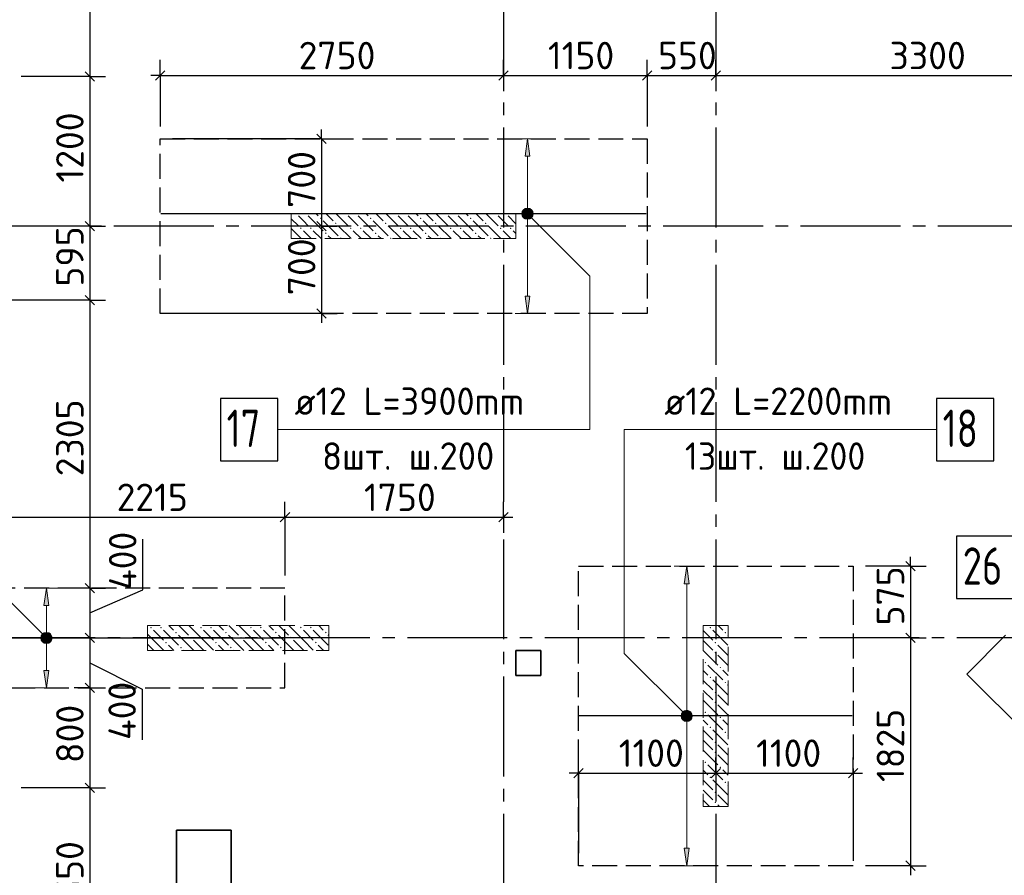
# Model space of a CAD drawing. Header units: millimetres. Extents: x 40580 to 1930067, y -240640 to 81020.
# Tile 261 of 656: x 769898 to 777785, y -213061 to -206204. Entities that reach past the tile are written whole.
import ezdxf

# ---------------------------------------------------------------- set-up
doc = ezdxf.new("R2010")
doc.units = ezdxf.units.MM
for name, pattern in [('______2', [270, 200, -70]), ('______5', [1100, 800, -100, 100, -100]), ('CENTER', [2, 1.25, -0.25, 0.25, -0.25])]:
    doc.linetypes.add(name, pattern=pattern)
for name, color, linetype, lineweight in [('Standard', 7, 'Continuous', 25), ('ДОП Верх по У', 7, 'Continuous', 25), ('ЖБ Перекрытие верхний уровень', 7, 'Continuous', 35), ('ОСИ', 7, 'CENTER', 15), ('Позиционная метка номер позиции', 7, 'Continuous', 13), ('Примечания', 7, 'Continuous', 13)]:
    doc.layers.add(name, color=color, linetype=linetype, lineweight=lineweight)
doc.layers.add('ЖБ Пилон', color=7, linetype='______2', lineweight=13, true_color=0xa0a0a0)
doc.styles.add('ISOCPEUR', font='isocpeur.ttf')

msp = doc.modelspace()

# ---------------------------------------------------------------- hatches: boundary and pattern name
at = {"layer": 'ДОП Верх по У', "linetype": 'Continuous', "lineweight": 13, "transparency": 33554687}
for points in [[(773985.6, -207298.6), (773965.6, -207158.6), (773945.7, -207298.6)], [(773946.9, -207726.3), (773984.4, -207726.3), (773965.6, -207721.1)], [(773928.1, -207758.6), (774003.2, -207758.6), (773997.9, -207739.8)], [(773928.1, -207758.6), (773997.9, -207739.8), (773933.4, -207739.8)], [(773933.4, -207777.3), (774003.2, -207758.6), (773928.1, -207758.6)], [(773933.4, -207739.8), (773997.9, -207739.8), (773984.4, -207726.3)], [(773933.4, -207739.8), (773984.4, -207726.3), (773946.9, -207726.3)], [(773933.4, -207777.3), (773997.9, -207777.3), (774003.2, -207758.6)], [(773946.9, -207790.8), (773997.9, -207777.3), (773933.4, -207777.3)], [(773946.9, -207790.8), (773984.4, -207790.8), (773997.9, -207777.3)], [(773984.4, -207790.8), (773946.9, -207790.8), (773965.6, -207796.1)], [(775260.8, -210723.6), (775240.8, -210583.6), (775220.8, -210723.6)], [(770132.9, -210898.6), (770112.9, -210758.6), (770092.9, -210898.6)], [(770075.4, -211158.6), (770150.4, -211158.6), (770145.1, -211139.8)], [(770075.4, -211158.6), (770145.1, -211139.8), (770080.6, -211139.8)], [(770080.6, -211177.3), (770150.4, -211158.6), (770075.4, -211158.6)], [(770080.6, -211139.8), (770145.1, -211139.8), (770131.6, -211126.3)], [(770080.6, -211139.8), (770131.6, -211126.3), (770094.1, -211126.3)], [(770080.6, -211177.3), (770145.1, -211177.3), (770150.4, -211158.6)], [(770094.1, -211190.8), (770145.1, -211177.3), (770080.6, -211177.3)], [(770094.1, -211126.3), (770131.6, -211126.3), (770112.9, -211121.1)], [(770094.1, -211190.8), (770131.6, -211190.8), (770145.1, -211177.3)], [(770131.6, -211190.8), (770094.1, -211190.8), (770112.9, -211196.1)], [(775222.1, -211751.3), (775259.6, -211751.3), (775240.8, -211746.1)], [(775203.3, -211783.6), (775278.3, -211783.6), (775273.1, -211764.8)], [(775203.3, -211783.6), (775273.1, -211764.8), (775208.6, -211764.8)], [(775208.6, -211802.3), (775278.3, -211783.6), (775203.3, -211783.6)], [(775208.6, -211764.8), (775273.1, -211764.8), (775259.6, -211751.3)], [(775208.6, -211764.8), (775259.6, -211751.3), (775222.1, -211751.3)], [(775208.6, -211802.3), (775273.1, -211802.3), (775278.3, -211783.6)], [(775222.1, -211815.8), (775273.1, -211802.3), (775208.6, -211802.3)], [(775222.1, -211815.8), (775259.6, -211815.8), (775273.1, -211802.3)], [(775259.6, -211815.8), (775222.1, -211815.8), (775240.8, -211821.1)]]:
    msp.add_hatch(color=7, dxfattribs=at).paths.add_polyline_path(points)
for points in [[(773985.6, -208418.6), (773965.6, -208558.6), (773945.7, -208418.6)], [(770132.9, -211418.6), (770112.9, -211558.6), (770092.9, -211418.6)], [(775260.8, -212843.6), (775240.8, -212983.6), (775220.8, -212843.6)]]:
    msp.add_hatch(color=7, dxfattribs=at).paths.add_polyline_path(points, flags=16)
at = {"layer": 'ЖБ Пилон', "linetype": 'Continuous', "lineweight": -3, "transparency": 33554687}
for points in [[(772113.5, -207758.6), (772110.2, -207762), (772106.8, -207758.6)], [(772193.5, -207758.6), (772190.2, -207762), (772186.8, -207758.6)], [(772303.7, -207795.5), (772310.2, -207789), (772316.7, -207795.5), (772310.2, -207802)], [(772513.5, -207758.6), (772510.2, -207762), (772506.8, -207758.6)], [(772593.5, -207758.6), (772590.2, -207762), (772586.8, -207758.6)], [(772703.7, -207795.5), (772710.2, -207789), (772716.7, -207795.5), (772710.2, -207802)], [(772913.5, -207758.6), (772910.2, -207762), (772906.8, -207758.6)], [(772993.5, -207758.6), (772990.2, -207762), (772986.8, -207758.6)], [(773103.7, -207795.5), (773110.2, -207789), (773116.7, -207795.5), (773110.2, -207802)], [(773313.5, -207758.6), (773310.2, -207762), (773306.8, -207758.6)], [(773393.5, -207758.6), (773390.2, -207762), (773386.8, -207758.6)], [(773503.7, -207795.5), (773510.2, -207789), (773516.7, -207795.5), (773510.2, -207802)], [(773713.5, -207758.6), (773710.2, -207762), (773706.8, -207758.6)], [(773793.5, -207758.6), (773790.2, -207762), (773786.8, -207758.6)], [(772143.7, -207875.5), (772150.2, -207869), (772156.7, -207875.5), (772150.2, -207882)], [(772223.7, -207875.5), (772230.2, -207869), (772236.7, -207875.5), (772230.2, -207882)], [(772423.7, -207835.5), (772430.2, -207829), (772436.7, -207835.5), (772430.2, -207842)], [(772543.7, -207875.5), (772550.2, -207869), (772556.7, -207875.5), (772550.2, -207882)], [(772623.7, -207875.5), (772630.2, -207869), (772636.7, -207875.5), (772630.2, -207882)], [(772823.7, -207835.5), (772830.2, -207829), (772836.7, -207835.5), (772830.2, -207842)], [(772943.7, -207875.5), (772950.2, -207869), (772956.7, -207875.5), (772950.2, -207882)], [(773023.7, -207875.5), (773030.2, -207869), (773036.7, -207875.5), (773030.2, -207882)], [(773223.7, -207835.5), (773230.2, -207829), (773236.7, -207835.5), (773230.2, -207842)], [(773343.7, -207875.5), (773350.2, -207869), (773356.7, -207875.5), (773350.2, -207882)], [(773423.7, -207875.5), (773430.2, -207869), (773436.7, -207875.5), (773430.2, -207882)], [(773623.7, -207835.5), (773630.2, -207829), (773636.7, -207835.5), (773630.2, -207842)], [(773743.7, -207875.5), (773750.2, -207869), (773756.7, -207875.5), (773750.2, -207882)], [(773823.7, -207875.5), (773830.2, -207869), (773836.7, -207875.5), (773830.2, -207882)], [(772073.2, -207952), (772076.7, -207955.5), (772073.6, -207958.6), (772073.2, -207958.6)], [(772343.7, -207915.5), (772350.2, -207909), (772356.7, -207915.5), (772350.2, -207922)], [(772463.7, -207955.5), (772470.2, -207949), (772476.7, -207955.5), (772473.6, -207958.6), (772466.8, -207958.6)], [(772743.7, -207915.5), (772750.2, -207909), (772756.7, -207915.5), (772750.2, -207922)], [(772863.7, -207955.5), (772870.2, -207949), (772876.7, -207955.5), (772873.6, -207958.6), (772866.8, -207958.6)], [(773143.7, -207915.5), (773150.2, -207909), (773156.7, -207915.5), (773150.2, -207922)], [(773263.7, -207955.5), (773270.2, -207949), (773276.7, -207955.5), (773273.6, -207958.6), (773266.8, -207958.6)], [(773543.7, -207915.5), (773550.2, -207909), (773556.7, -207915.5), (773550.2, -207922)], [(773663.7, -207955.5), (773670.2, -207949), (773676.7, -207955.5), (773673.6, -207958.6), (773666.8, -207958.6)], [(770943.7, -211075.5), (770950.2, -211069), (770956.7, -211075.5), (770950.2, -211082)], [(771023.7, -211075.5), (771030.2, -211069), (771036.7, -211075.5), (771030.2, -211082)], [(771143.7, -211115.5), (771150.2, -211109), (771156.7, -211115.5), (771150.2, -211122)], [(771343.7, -211075.5), (771350.2, -211069), (771356.7, -211075.5), (771350.2, -211082)], [(771423.7, -211075.5), (771430.2, -211069), (771436.7, -211075.5), (771430.2, -211082)], [(771543.7, -211115.5), (771550.2, -211109), (771556.7, -211115.5), (771550.2, -211122)], [(771743.7, -211075.5), (771750.2, -211069), (771756.7, -211075.5), (771750.2, -211082)], [(771823.7, -211075.5), (771830.2, -211069), (771836.7, -211075.5), (771830.2, -211082)], [(771943.7, -211115.5), (771950.2, -211109), (771956.7, -211115.5), (771950.2, -211122)], [(772143.7, -211075.5), (772150.2, -211069), (772156.7, -211075.5), (772150.2, -211082)], [(772223.7, -211075.5), (772230.2, -211069), (772236.7, -211075.5), (772230.2, -211082)], [(772343.7, -211115.5), (772350.2, -211109), (772356.7, -211115.5), (772350.2, -211122)], [(775423.7, -211075.5), (775430.2, -211069), (775436.7, -211075.5), (775430.2, -211082)], [(775543.7, -211115.5), (775550.2, -211109), (775556.7, -211115.5), (775550.2, -211122)], [(771063.7, -211195.5), (771070.2, -211189), (771076.7, -211195.5), (771070.2, -211202)], [(771263.7, -211155.5), (771270.2, -211149), (771276.7, -211155.5), (771270.2, -211162)], [(771463.7, -211195.5), (771470.2, -211189), (771476.7, -211195.5), (771470.2, -211202)], [(771663.7, -211155.5), (771670.2, -211149), (771676.7, -211155.5), (771670.2, -211162)], [(771863.7, -211195.5), (771870.2, -211189), (771876.7, -211195.5), (771870.2, -211202)], [(772063.7, -211155.5), (772070.2, -211149), (772076.7, -211155.5), (772070.2, -211162)], [(772263.7, -211195.5), (772270.2, -211189), (772276.7, -211195.5), (772270.2, -211202)], [(775463.7, -211195.5), (775470.2, -211189), (775476.7, -211195.5), (775470.2, -211202)], [(771183.7, -211235.5), (771190.2, -211229), (771196.7, -211235.5), (771190.2, -211242)], [(771583.7, -211235.5), (771590.2, -211229), (771596.7, -211235.5), (771590.2, -211242)], [(771983.7, -211235.5), (771990.2, -211229), (771996.7, -211235.5), (771990.2, -211242)], [(775463.7, -211275.5), (775470.2, -211269), (775476.7, -211275.5), (775470.2, -211282)], [(775383.7, -211355.5), (775390.2, -211349), (775396.7, -211355.5), (775390.2, -211362)], [(775503.7, -211395.5), (775510.2, -211389), (775516.7, -211395.5), (775510.2, -211402)], [(775423.7, -211475.5), (775430.2, -211469), (775436.7, -211475.5), (775430.2, -211482)], [(775543.7, -211515.5), (775550.2, -211509), (775556.7, -211515.5), (775550.2, -211522)], [(775463.7, -211595.5), (775470.2, -211589), (775476.7, -211595.5), (775470.2, -211602)], [(775463.7, -211675.5), (775470.2, -211669), (775476.7, -211675.5), (775470.2, -211682)], [(775383.7, -211755.5), (775390.2, -211749), (775396.7, -211755.5), (775390.2, -211762)], [(775503.7, -211795.5), (775510.2, -211789), (775516.7, -211795.5), (775510.2, -211802)], [(775423.7, -211875.5), (775430.2, -211869), (775436.7, -211875.5), (775430.2, -211882)], [(775543.7, -211915.5), (775550.2, -211909), (775556.7, -211915.5), (775550.2, -211922)], [(775463.7, -211995.5), (775470.2, -211989), (775476.7, -211995.5), (775470.2, -212002)], [(775463.7, -212075.5), (775470.2, -212069), (775476.7, -212075.5), (775470.2, -212082)], [(775383.7, -212155.5), (775390.2, -212149), (775396.7, -212155.5), (775390.2, -212162)], [(775503.7, -212195.5), (775510.2, -212189), (775516.7, -212195.5), (775510.2, -212202)], [(775423.7, -212275.5), (775430.2, -212269), (775436.7, -212275.5), (775430.2, -212282)], [(775543.7, -212315.5), (775550.2, -212309), (775556.7, -212315.5), (775550.2, -212322)], [(775463.7, -212395.5), (775470.2, -212389), (775476.7, -212395.5), (775470.2, -212402)], [(775463.7, -212475.5), (775470.2, -212469), (775476.7, -212475.5), (775470.2, -212482)]]:
    msp.add_hatch(color=7, dxfattribs=at).paths.add_polyline_path(points, flags=16)
at = {"layer": 'Позиционная метка номер позиции', "linetype": 'Continuous', "lineweight": 13, "transparency": 33554687}
for points in [[(773922.4, -207747.1), (773954.2, -207715.3), (773933.8, -207726.8)], [(773954.2, -207715.3), (773922.4, -207747.1), (773922.4, -207770)], [(773954.2, -207715.3), (773922.4, -207770), (773977.1, -207715.3)], [(773977.1, -207715.3), (773922.4, -207770), (773933.8, -207790.4)], [(773977.1, -207715.3), (773933.8, -207790.4), (773997.5, -207726.8)], [(773997.5, -207726.8), (773933.8, -207790.4), (773954.2, -207801.9)], [(773997.5, -207726.8), (773954.2, -207801.9), (774008.9, -207747.1)], [(774008.9, -207747.1), (773954.2, -207801.9), (773977.1, -207801.9)], [(774008.9, -207747.1), (773977.1, -207801.9), (774008.9, -207770)], [(774008.9, -207770), (773977.1, -207801.9), (773997.5, -207790.4)], [(770069.6, -211147.1), (770101.4, -211115.3), (770081, -211126.8)], [(770101.4, -211115.3), (770069.6, -211147.1), (770069.6, -211170)], [(770101.4, -211115.3), (770069.6, -211170), (770124.3, -211115.3)], [(770124.3, -211115.3), (770069.6, -211170), (770081, -211190.4)], [(770124.3, -211115.3), (770081, -211190.4), (770144.7, -211126.8)], [(770144.7, -211126.8), (770081, -211190.4), (770101.4, -211201.9)], [(770144.7, -211126.8), (770101.4, -211201.9), (770156.1, -211147.1)], [(770156.1, -211147.1), (770101.4, -211201.9), (770124.3, -211201.9)], [(770156.1, -211147.1), (770124.3, -211201.9), (770156.1, -211170)], [(770156.1, -211170), (770124.3, -211201.9), (770144.7, -211190.4)], [(775209, -211815.4), (775252.3, -211740.3), (775197.6, -211795)], [(775197.6, -211795), (775252.3, -211740.3), (775229.4, -211740.3)], [(775197.6, -211795), (775229.4, -211740.3), (775197.6, -211772.1)], [(775197.6, -211772.1), (775229.4, -211740.3), (775209, -211751.8)], [(775209, -211815.4), (775272.6, -211751.8), (775252.3, -211740.3)], [(775229.4, -211826.8), (775272.6, -211751.8), (775209, -211815.4)], [(775229.4, -211826.8), (775284.1, -211772.1), (775272.6, -211751.8)], [(775252.3, -211826.8), (775284.1, -211772.1), (775229.4, -211826.8)], [(775252.3, -211826.8), (775284.1, -211795), (775284.1, -211772.1)], [(775284.1, -211795), (775252.3, -211826.8), (775272.6, -211815.4)]]:
    msp.add_hatch(color=7, dxfattribs=at).paths.add_polyline_path(points)

# ---------------------------------------------------------------- linework, layer by layer
at = {"layer": 'Standard', "color": 7, "linetype": 'Continuous', "lineweight": -3, "transparency": 33554687}
for p, q in [((770460.2, -205065.6), (770460.2, -206658.6)), ((770460.2, -206658.6), (770460.2, -207858.6)), ((771023.2, -206650.9), (770948.2, -206650.9)), ((771023.2, -206650.9), (773773.2, -206650.9)), ((773773.2, -206650.9), (774923.2, -206650.9)), ((774923.2, -206650.9), (775473.2, -206650.9)), ((775473.2, -206650.9), (778773.2, -206650.9)), ((772316.8, -207158.6), (772316.8, -207083.6)), ((770460.2, -207858.6), (770460.2, -208451.6)), ((772316.8, -207858.6), (772316.8, -208558.6)), ((770460.2, -208451.6), (770460.2, -210758.6)), ((772316.8, -208558.6), (772316.8, -208633.6)), ((769810.2, -210191.7), (772023.2, -210191.7)), ((772023.2, -210191.7), (773773.2, -210191.7)), ((773773.2, -210191.7), (773848.2, -210191.7)), ((770883.4, -210774.2), (770883.4, -210367.6)), ((777032.7, -210583.6), (777032.7, -210508.6)), ((770460.2, -210758.6), (770460.2, -211158.6)), ((770460.2, -210958.6), (770883.4, -210774.2)), ((770460.2, -211158.6), (770460.2, -211558.6)), ((777032.7, -211158.6), (777032.7, -212983.6)), ((770460.2, -211358.6), (770878.7, -211569.6)), ((770460.2, -211558.6), (770460.2, -212358.6)), ((770878.7, -211569.6), (770878.7, -211976.2)), ((774373.2, -212242), (774298.2, -212242)), ((774373.2, -212242), (775473.2, -212242)), ((775473.2, -212242), (776573.2, -212242)), ((776573.2, -212242), (776648.2, -212242)), ((770460.2, -212358.6), (770460.2, -213908.6)), ((777032.7, -212983.6), (777032.7, -213058.6))]:
    msp.add_line(p, q, dxfattribs=at)
at = {"layer": 'Standard', "color": 251, "linetype": 'Continuous', "lineweight": -3, "true_color": 0x656565, "transparency": 33554687}
for p, q in [((771023.2, -206650.9), (771023.2, -206525.9)), ((773773.2, -206650.9), (773773.2, -206525.9)), ((774923.2, -206650.9), (774923.2, -206525.9)), ((775473.2, -206650.9), (775473.2, -206525.9)), ((770460.2, -206658.6), (770335.2, -206658.6)), ((770460.2, -206658.6), (770585.2, -206658.6)), ((771023.2, -206650.9), (771023.2, -206775.9)), ((771023.2, -206650.9), (771023.2, -207058.6)), ((773773.2, -206650.9), (773773.2, -206775.9)), ((773773.2, -206650.9), (773773.2, -206650.9)), ((774923.2, -206650.9), (774923.2, -206775.9)), ((774923.2, -206650.9), (774923.2, -207058.6)), ((775473.2, -206650.9), (775473.2, -206775.9)), ((775473.2, -206650.9), (775473.2, -206650.9)), ((772316.8, -207158.6), (771123.2, -207158.6)), ((772316.8, -207158.6), (772191.8, -207158.6)), ((772316.8, -207158.6), (772441.8, -207158.6)), ((770460.2, -207858.6), (770335.2, -207858.6)), ((770460.2, -207858.6), (770585.2, -207858.6)), ((772316.8, -207858.6), (772191.8, -207858.6)), ((772316.8, -207858.6), (772441.8, -207858.6)), ((772316.8, -207858.6), (772316.8, -207858.6)), ((770460.2, -208451.6), (770335.2, -208451.6)), ((770460.2, -208451.6), (770585.2, -208451.6)), ((772316.8, -208558.6), (771123.2, -208558.6)), ((772316.8, -208558.6), (772191.8, -208558.6)), ((772316.8, -208558.6), (772441.8, -208558.6)), ((772023.2, -210191.7), (772023.2, -210066.7)), ((773773.2, -210191.7), (773773.2, -210066.7)), ((772023.2, -210191.7), (772023.2, -210316.7)), ((772023.2, -210191.7), (772023.2, -210658.6)), ((773773.2, -210191.7), (773773.2, -210316.7)), ((773773.2, -210191.7), (773773.2, -210191.7)), ((777032.7, -210583.6), (776673.2, -210583.6)), ((777032.7, -210583.6), (776907.7, -210583.6)), ((777032.7, -210583.6), (777157.7, -210583.6)), ((770460.2, -210758.6), (770335.2, -210758.6)), ((770460.2, -210758.6), (770585.2, -210758.6)), ((770460.2, -210758.6), (770460.2, -210758.6)), ((770460.2, -211158.6), (770335.2, -211158.6)), ((770460.2, -211158.6), (770585.2, -211158.6)), ((777032.7, -211158.6), (776907.7, -211158.6)), ((777032.7, -211158.6), (777157.7, -211158.6)), ((777032.7, -211158.6), (777032.7, -211158.6)), ((770460.2, -211558.6), (770335.2, -211558.6)), ((770460.2, -211558.6), (770585.2, -211558.6)), ((770460.2, -211558.6), (770460.2, -211558.6)), ((774373.2, -212242), (774373.2, -212117)), ((775473.2, -212242), (775473.2, -212117)), ((776573.2, -212242), (776573.2, -212117)), ((774373.2, -212242), (774373.2, -212367)), ((774373.2, -212242), (774373.2, -212883.6)), ((775473.2, -212242), (775473.2, -212367)), ((775473.2, -212242), (775473.2, -212242)), ((776573.2, -212242), (776573.2, -212367)), ((776573.2, -212242), (776573.2, -212883.6)), ((770460.2, -212358.6), (770335.2, -212358.6)), ((770460.2, -212358.6), (770585.2, -212358.6)), ((777032.7, -212983.6), (776673.2, -212983.6)), ((777032.7, -212983.6), (776907.7, -212983.6)), ((777032.7, -212983.6), (777157.7, -212983.6))]:
    msp.add_line(p, q, dxfattribs=at)
at = {"layer": 'Standard', "color": 7, "linetype": 'Continuous', "lineweight": 25, "transparency": 33554687}
for p, q in [((770422.7, -206621.1), (770497.7, -206696.1)), ((770985.7, -206688.4), (771060.7, -206613.4)), ((773735.7, -206688.4), (773810.7, -206613.4)), ((774885.7, -206688.4), (774960.7, -206613.4)), ((775435.7, -206688.4), (775510.7, -206613.4)), ((772279.3, -207121.1), (772354.3, -207196.1)), ((770422.7, -207821.1), (770497.7, -207896.1)), ((772279.3, -207821.1), (772354.3, -207896.1)), ((770422.7, -208414.1), (770497.7, -208489.1)), ((772279.3, -208521.1), (772354.3, -208596.1)), ((771985.7, -210229.2), (772060.7, -210154.2)), ((773735.7, -210229.2), (773810.7, -210154.2)), ((776995.2, -210546.1), (777070.2, -210621.1)), ((770422.7, -210721.1), (770497.7, -210796.1)), ((770422.7, -211121.1), (770497.7, -211196.1)), ((776995.2, -211121.1), (777070.2, -211196.1)), ((770422.7, -211521.1), (770497.7, -211596.1)), ((774335.7, -212279.5), (774410.7, -212204.5)), ((775435.7, -212279.5), (775510.7, -212204.5)), ((776535.7, -212279.5), (776610.7, -212204.5)), ((770422.7, -212321.1), (770497.7, -212396.1)), ((776995.2, -212946.1), (777070.2, -213021.1))]:
    msp.add_line(p, q, dxfattribs=at)
at = {"layer": 'Standard', "color": 251, "linetype": 'Continuous', "lineweight": -3, "true_color": 0x656565, "transparency": 33554687}
for points in [[(770460.2, -206658.6), (770443.2, -206658.6), (770443.2, -206658.6), (770443.2, -206658.6), (770443.2, -206658.6), (770443.2, -206658.6), (770443.2, -206658.6), (770443.2, -206658.6), (770443.2, -206658.6), (770443.2, -206658.6), (770443.2, -206658.6), (770443.2, -206658.6), (770443.2, -206658.6), (770443.2, -206658.6), (770443.2, -206658.6), (770443.2, -206658.6), (770443.2, -206658.6), (770443.2, -206658.6), (770443.2, -206658.6), (770443.2, -206658.6), (770443.2, -206658.6), (769910.2, -206658.6)], [(770460.2, -207858.6), (770443.2, -207858.6), (770443.2, -207858.6), (770443.2, -207858.6), (770443.2, -207858.6), (770443.2, -207858.6), (770443.2, -207858.6), (770443.2, -207858.6), (770443.2, -207858.6), (770443.2, -207858.6), (770443.2, -207858.6), (770443.2, -207858.6), (770443.2, -207858.6), (770443.2, -207858.6), (770443.2, -207858.6), (770443.2, -207858.6), (770443.2, -207858.6), (770443.2, -207858.6), (770443.2, -207858.6), (770070.1, -207858.6)], [(770460.2, -208451.6), (770443.2, -208451.6), (770443.2, -208451.6), (770443.2, -208451.6), (770443.2, -208451.6), (770443.2, -208451.6), (770443.2, -208451.6), (770443.2, -208451.6), (770443.2, -208451.6), (770443.2, -208451.6), (770443.2, -208451.6), (770443.2, -208451.6), (770443.2, -208451.6), (770443.2, -208451.6), (770443.2, -208451.6), (770443.2, -208451.6), (770443.2, -208451.6), (769648.2, -208451.6)], [(770460.2, -211158.6), (770443.2, -211158.6), (770443.2, -211158.6), (770443.2, -211158.6), (770443.2, -211158.6), (770443.2, -211158.6), (770443.2, -211158.6), (770443.2, -211158.6), (770443.2, -211158.6), (770443.2, -211158.6), (770443.2, -211158.6), (770443.2, -211158.6), (770443.2, -211158.6), (770443.2, -211158.6), (770443.2, -211158.6), (770112.9, -211158.6)], [(770460.2, -212358.6), (770443.2, -212358.6), (770443.2, -212358.6), (770443.2, -212358.6), (770443.2, -212358.6), (770443.2, -212358.6), (770443.2, -212358.6), (770443.2, -212358.6), (770443.2, -212358.6), (770443.2, -212358.6), (770443.2, -212358.6), (770443.2, -212358.6), (770443.2, -212358.6), (769910.2, -212358.6)]]:
    msp.add_lwpolyline(points, dxfattribs=at)
at = {"layer": 'Standard', "color": 7, "linetype": 'Continuous', "lineweight": -3, "transparency": 33554687}
for points in [[(772316.8, -207158.6), (772316.8, -207785.5), (772316.8, -207785.5), (772316.8, -207858.6)], [(777032.7, -210583.6), (777032.7, -211119.8), (777032.7, -211119.8), (777032.7, -211158.6)]]:
    msp.add_lwpolyline(points, dxfattribs=at)
at = {"layer": 'ДОП Верх по У', "color": 251, "linetype": 'Continuous', "lineweight": 13, "true_color": 0x494949, "transparency": 33554687}
for p, q in [((773965.6, -207158.6), (773865.6, -207158.6)), ((773965.6, -207158.6), (773945.7, -207298.6)), ((773985.6, -207298.6), (773965.6, -207158.6)), ((773965.6, -207158.6), (774065.6, -207158.6)), ((773965.6, -207158.6), (773965.6, -207158.6)), ((773945.7, -207298.6), (773985.6, -207298.6)), ((773965.6, -207728.6), (773965.6, -207298.6)), ((773928.1, -207758.6), (773928.1, -207758.6)), ((773965.6, -208418.6), (773965.6, -207788.6)), ((774003.2, -207758.6), (774003.2, -207758.6)), ((773965.6, -208558.6), (773945.7, -208418.6)), ((773945.7, -208418.6), (773985.6, -208418.6)), ((773985.6, -208418.6), (773965.6, -208558.6)), ((773965.6, -208558.6), (773865.6, -208558.6)), ((773965.6, -208558.6), (774065.6, -208558.6)), ((773965.6, -208558.6), (773965.6, -208558.6)), ((775240.8, -210583.6), (775140.8, -210583.6)), ((775240.8, -210583.6), (775220.8, -210723.6)), ((775260.8, -210723.6), (775240.8, -210583.6)), ((775240.8, -210583.6), (775340.8, -210583.6)), ((775240.8, -210583.6), (775240.8, -210583.6)), ((770112.9, -210758.6), (770012.9, -210758.6)), ((770112.9, -210758.6), (770092.9, -210898.6)), ((770132.9, -210898.6), (770112.9, -210758.6)), ((770112.9, -210758.6), (770212.9, -210758.6)), ((770112.9, -210758.6), (770112.9, -210758.6)), ((775220.8, -210723.6), (775260.8, -210723.6)), ((775240.8, -211753.6), (775240.8, -210723.6)), ((770092.9, -210898.6), (770132.9, -210898.6)), ((770112.9, -211128.6), (770112.9, -210898.6)), ((770075.4, -211158.6), (770075.4, -211158.6)), ((770112.9, -211418.6), (770112.9, -211188.6)), ((770150.4, -211158.6), (770150.4, -211158.6)), ((770112.9, -211558.6), (770092.9, -211418.6)), ((770092.9, -211418.6), (770132.9, -211418.6)), ((770132.9, -211418.6), (770112.9, -211558.6)), ((770112.9, -211558.6), (770012.9, -211558.6)), ((770112.9, -211558.6), (770212.9, -211558.6)), ((770112.9, -211558.6), (770112.9, -211558.6)), ((775203.3, -211783.6), (775203.3, -211783.6)), ((775240.8, -212843.6), (775240.8, -211813.6)), ((775278.3, -211783.6), (775278.3, -211783.6)), ((775240.8, -212983.6), (775220.8, -212843.6)), ((775220.8, -212843.6), (775260.8, -212843.6)), ((775260.8, -212843.6), (775240.8, -212983.6)), ((775240.8, -212983.6), (775140.8, -212983.6)), ((775240.8, -212983.6), (775340.8, -212983.6)), ((775240.8, -212983.6), (775240.8, -212983.6))]:
    msp.add_line(p, q, dxfattribs=at)
at = {"layer": 'ДОП Верх по У', "color": 7, "linetype": 'Continuous', "lineweight": -3, "transparency": 33554687}
for p, q in [((774917.2, -207758.6), (771029.2, -207758.6)), ((769829.2, -211158.6), (772017.2, -211158.6)), ((776567.2, -211783.6), (774379.2, -211783.6))]:
    msp.add_line(p, q, dxfattribs=at)
at = {"layer": 'ДОП Верх по У', "color": 7, "linetype": 'Continuous', "lineweight": 13, "transparency": 33554687}
for p, q in [((772079.7, -209488.6), (774165.6, -209488.6)), ((775040.8, -209488.6), (777126.8, -209488.6))]:
    msp.add_line(p, q, dxfattribs=at)
at = {"layer": 'ДОП Верх по У', "color": 7, "linetype": 'Continuous', "lineweight": 25, "transparency": 33554687}
for points in [[(771505.6, -209738.6), (771965.6, -209738.6), (771965.6, -209238.6), (771505.6, -209238.6), (771505.6, -209738.6)], [(777240.8, -209738.6), (777700.8, -209738.6), (777700.8, -209238.6), (777240.8, -209238.6), (777240.8, -209738.6)], [(777401.5, -210842.5), (777861.5, -210842.5), (777861.5, -210342.5), (777401.5, -210342.5), (777401.5, -210842.5)]]:
    msp.add_lwpolyline(points, dxfattribs=at)
at = {"layer": 'ДОП Верх по У', "color": 251, "linetype": 'Continuous', "lineweight": 13, "true_color": 0x494949, "transparency": 33554687}
for centre in [(773965.6, -207758.6), (770112.9, -211158.6), (775240.8, -211783.6)]:
    msp.add_circle(centre, 37.5, dxfattribs=at)
at = {"layer": 'ЖБ Перекрытие верхний уровень', "transparency": 33554687}
for p, q in [((777795.1, -211136.9), (777484, -211448.1)), ((774073.2, -211258.6), (773873.2, -211258.6)), ((773873.2, -211258.6), (773873.2, -211458.6)), ((774073.2, -211458.6), (774073.2, -211258.6)), ((773873.2, -211458.6), (774073.2, -211458.6)), ((777484, -211448.1), (778516.4, -212480.4)), ((771593.2, -212698.6), (771153.2, -212698.6)), ((771153.2, -212698.6), (771153.2, -213958.6)), ((771593.2, -213958.6), (771593.2, -212698.6))]:
    msp.add_line(p, q, dxfattribs=at)
at = {"layer": 'ЖБ Пилон', "color": 253, "linetype": '______2', "lineweight": 13, "true_color": 0xa0a0a0, "transparency": 33554687}
for p, q in [((773873.2, -207758.6), (772073.2, -207758.6)), ((772073.2, -207758.6), (772073.2, -207958.6)), ((773873.2, -207958.6), (773873.2, -207758.6)), ((772073.2, -207958.6), (773873.2, -207958.6)), ((772373.2, -211058.6), (770923.2, -211058.6)), ((770923.2, -211058.6), (770923.2, -211258.6)), ((772373.2, -211258.6), (772373.2, -211058.6)), ((775373.2, -211058.6), (775373.2, -212508.6)), ((775573.2, -211058.6), (775373.2, -211058.6)), ((775573.2, -212508.6), (775573.2, -211058.6)), ((770923.2, -211258.6), (772373.2, -211258.6)), ((775373.2, -212508.6), (775573.2, -212508.6))]:
    msp.add_line(p, q, dxfattribs=at)
at = {"layer": 'ЖБ Пилон', "color": 9, "linetype": 'Continuous', "lineweight": -3, "true_color": 0xc7c7c7, "transparency": 33554687}
for p, q in [((772073.2, -207798.5), (772130.2, -207855.5)), ((772170.2, -207815.5), (772130.2, -207775.5)), ((772210.2, -207775.5), (772330.2, -207895.5)), ((772273.3, -207758.6), (772290.2, -207775.5)), ((772353.3, -207758.6), (772410.2, -207815.5)), ((772433.3, -207758.6), (772530.2, -207855.5)), ((772570.2, -207815.5), (772530.2, -207775.5)), ((772610.2, -207775.5), (772730.2, -207895.5)), ((772673.3, -207758.6), (772690.2, -207775.5)), ((772753.3, -207758.6), (772810.2, -207815.5)), ((772833.3, -207758.6), (772930.2, -207855.5)), ((772970.2, -207815.5), (772930.2, -207775.5)), ((773010.2, -207775.5), (773130.2, -207895.5)), ((773073.3, -207758.6), (773090.2, -207775.5)), ((773153.3, -207758.6), (773210.2, -207815.5)), ((773233.3, -207758.6), (773330.2, -207855.5)), ((773370.2, -207815.5), (773330.2, -207775.5)), ((773410.2, -207775.5), (773530.2, -207895.5)), ((773473.3, -207758.6), (773490.2, -207775.5)), ((773553.3, -207758.6), (773610.2, -207815.5)), ((773633.3, -207758.6), (773730.2, -207855.5)), ((773770.2, -207815.5), (773730.2, -207775.5)), ((773810.2, -207775.5), (773873.2, -207838.5)), ((772153.3, -207958.6), (772073.2, -207878.5)), ((772210.2, -207855.5), (772170.2, -207815.5)), ((772330.2, -207815.5), (772450.2, -207935.5)), ((772553.3, -207958.6), (772450.2, -207855.5)), ((772610.2, -207855.5), (772570.2, -207815.5)), ((772730.2, -207815.5), (772850.2, -207935.5)), ((772953.3, -207958.6), (772850.2, -207855.5)), ((773010.2, -207855.5), (772970.2, -207815.5)), ((773130.2, -207815.5), (773250.2, -207935.5)), ((773353.3, -207958.6), (773250.2, -207855.5)), ((773410.2, -207855.5), (773370.2, -207815.5)), ((773530.2, -207815.5), (773650.2, -207935.5)), ((773753.3, -207958.6), (773650.2, -207855.5)), ((773810.2, -207855.5), (773770.2, -207815.5)), ((772170.2, -207895.5), (772233.3, -207958.6)), ((772250.2, -207895.5), (772313.3, -207958.6)), ((772393.3, -207958.6), (772370.2, -207935.5)), ((772570.2, -207895.5), (772633.3, -207958.6)), ((772650.2, -207895.5), (772713.3, -207958.6)), ((772793.3, -207958.6), (772770.2, -207935.5)), ((772970.2, -207895.5), (773033.3, -207958.6)), ((773050.2, -207895.5), (773113.3, -207958.6)), ((773193.3, -207958.6), (773170.2, -207935.5)), ((773370.2, -207895.5), (773433.3, -207958.6)), ((773450.2, -207895.5), (773513.3, -207958.6)), ((773593.3, -207958.6), (773570.2, -207935.5)), ((773770.2, -207895.5), (773833.3, -207958.6)), ((773850.2, -207895.5), (773873.2, -207918.5)), ((770970.2, -211095.5), (771050.2, -211175.5)), ((771050.2, -211095.5), (771170.2, -211215.5)), ((771093.3, -211058.6), (771130.2, -211095.5)), ((771173.3, -211058.6), (771250.2, -211135.5)), ((771370.2, -211175.5), (771253.3, -211058.6)), ((771370.2, -211095.5), (771450.2, -211175.5)), ((771450.2, -211095.5), (771570.2, -211215.5)), ((771493.3, -211058.6), (771530.2, -211095.5)), ((771573.3, -211058.6), (771650.2, -211135.5)), ((771770.2, -211175.5), (771653.3, -211058.6)), ((771770.2, -211095.5), (771850.2, -211175.5)), ((771850.2, -211095.5), (771970.2, -211215.5)), ((771893.3, -211058.6), (771930.2, -211095.5)), ((771973.3, -211058.6), (772050.2, -211135.5)), ((772170.2, -211175.5), (772053.3, -211058.6)), ((772170.2, -211095.5), (772250.2, -211175.5)), ((772250.2, -211095.5), (772370.2, -211215.5)), ((772293.3, -211058.6), (772330.2, -211095.5)), ((775373.2, -211098.5), (775450.2, -211175.5)), ((775450.2, -211095.5), (775570.2, -211215.5)), ((775493.3, -211058.6), (775530.2, -211095.5)), ((770970.2, -211175.5), (770923.2, -211128.5)), ((770970.2, -211175.5), (771050.2, -211255.5)), ((771290.2, -211255.5), (771170.2, -211135.5)), ((771290.2, -211175.5), (771370.2, -211255.5)), ((771370.2, -211175.5), (771450.2, -211255.5)), ((771690.2, -211255.5), (771570.2, -211135.5)), ((771690.2, -211175.5), (771770.2, -211255.5)), ((771770.2, -211175.5), (771850.2, -211255.5)), ((772090.2, -211255.5), (771970.2, -211135.5)), ((772090.2, -211175.5), (772170.2, -211255.5)), ((772170.2, -211175.5), (772250.2, -211255.5)), ((772373.2, -211138.5), (772370.2, -211135.5)), ((775373.2, -211178.5), (775450.2, -211255.5)), ((775573.2, -211138.5), (775570.2, -211135.5)), ((770923.2, -211208.5), (770970.2, -211255.5)), ((770970.2, -211255.5), (770973.3, -211258.6)), ((771130.2, -211255.5), (771090.2, -211215.5)), ((771133.3, -211258.6), (771130.2, -211255.5)), ((771210.2, -211255.5), (771213.3, -211258.6)), ((771290.2, -211255.5), (771293.3, -211258.6)), ((771370.2, -211255.5), (771373.3, -211258.6)), ((771530.2, -211255.5), (771490.2, -211215.5)), ((771533.3, -211258.6), (771530.2, -211255.5)), ((771610.2, -211255.5), (771613.3, -211258.6)), ((771690.2, -211255.5), (771693.3, -211258.6)), ((771770.2, -211255.5), (771773.3, -211258.6)), ((771930.2, -211255.5), (771890.2, -211215.5)), ((771933.3, -211258.6), (771930.2, -211255.5)), ((772010.2, -211255.5), (772013.3, -211258.6)), ((772090.2, -211255.5), (772093.3, -211258.6)), ((772170.2, -211255.5), (772173.3, -211258.6)), ((772330.2, -211255.5), (772290.2, -211215.5)), ((772333.3, -211258.6), (772330.2, -211255.5)), ((775373.2, -211258.5), (775490.2, -211375.5)), ((775530.2, -211255.5), (775490.2, -211215.5)), ((775570.2, -211295.5), (775530.2, -211255.5)), ((775490.2, -211295.5), (775573.2, -211378.5)), ((775410.2, -211455.5), (775373.2, -211418.5)), ((775410.2, -211375.5), (775530.2, -211495.5)), ((775530.2, -211415.5), (775573.2, -211458.5)), ((775373.2, -211498.5), (775450.2, -211575.5)), ((775450.2, -211495.5), (775570.2, -211615.5)), ((775373.2, -211578.5), (775450.2, -211655.5)), ((775573.2, -211538.5), (775570.2, -211535.5)), ((775373.2, -211658.5), (775490.2, -211775.5)), ((775530.2, -211655.5), (775490.2, -211615.5)), ((775570.2, -211695.5), (775530.2, -211655.5)), ((775490.2, -211695.5), (775573.2, -211778.5)), ((775410.2, -211855.5), (775373.2, -211818.5)), ((775410.2, -211775.5), (775530.2, -211895.5)), ((775530.2, -211815.5), (775573.2, -211858.5)), ((775373.2, -211898.5), (775450.2, -211975.5)), ((775450.2, -211895.5), (775570.2, -212015.5)), ((775373.2, -211978.5), (775450.2, -212055.5)), ((775573.2, -211938.5), (775570.2, -211935.5)), ((775373.2, -212058.5), (775490.2, -212175.5)), ((775530.2, -212055.5), (775490.2, -212015.5)), ((775570.2, -212095.5), (775530.2, -212055.5)), ((775490.2, -212095.5), (775573.2, -212178.5)), ((775410.2, -212255.5), (775373.2, -212218.5)), ((775410.2, -212175.5), (775530.2, -212295.5)), ((775530.2, -212215.5), (775573.2, -212258.5)), ((775373.2, -212298.5), (775450.2, -212375.5)), ((775450.2, -212295.5), (775570.2, -212415.5)), ((775373.2, -212378.5), (775450.2, -212455.5)), ((775573.2, -212338.5), (775570.2, -212335.5)), ((775530.2, -212455.5), (775490.2, -212415.5)), ((775570.2, -212495.5), (775530.2, -212455.5)), ((775373.2, -212458.5), (775423.3, -212508.6)), ((775490.2, -212495.5), (775503.3, -212508.6))]:
    msp.add_line(p, q, dxfattribs=at)
at = {"layer": 'ОСИ', "color": 8, "linetype": '______5', "lineweight": -3, "transparency": 33554687}
for p, q in [((773773.2, -182868.6), (773773.2, -233188.6)), ((775473.2, -182868.6), (775473.2, -233188.6)), ((782453.2, -207858.6), (762749.2, -207858.6)), ((781503.2, -211158.6), (762749.2, -211158.6))]:
    msp.add_line(p, q, dxfattribs=at)
at = {"layer": 'Позиционная метка номер позиции', "color": 7, "linetype": 'Continuous', "lineweight": 13, "transparency": 33554687}
for p, q in [((773933.8, -207726.8), (773933.8, -207726.8)), ((773933.8, -207790.4), (773933.8, -207790.4)), ((773997.5, -207726.8), (773997.5, -207726.8)), ((773997.5, -207790.4), (773997.5, -207790.4)), ((770081, -211126.8), (770081, -211126.8)), ((770081, -211190.4), (770081, -211190.4)), ((770144.7, -211126.8), (770144.7, -211126.8)), ((770144.7, -211190.4), (770144.7, -211190.4)), ((775209, -211751.8), (775209, -211751.8)), ((775209, -211815.4), (775209, -211815.4)), ((775272.6, -211751.8), (775272.6, -211751.8)), ((775272.6, -211815.4), (775272.6, -211815.4))]:
    msp.add_line(p, q, dxfattribs=at)
for points in [[(773965.6, -207758.6), (774465.6, -208258.6), (774465.6, -209488.6), (771965.6, -209488.6)], [(775240.8, -211783.6), (774740.8, -211283.6), (774740.8, -209488.6), (777240.8, -209488.6)], [(764069.8, -210418.6), (769372.9, -210418.6), (770112.9, -211158.6)]]:
    msp.add_lwpolyline(points, dxfattribs=at)
for centre in [(773965.6, -207758.6), (770112.9, -211158.6), (775240.8, -211783.6)]:
    msp.add_circle(centre, 45, dxfattribs=at)
at = {"layer": 'Примечания', "color": 7, "linetype": '______2', "lineweight": -3, "transparency": 33554687}
for p, q in [((771023.2, -207158.6), (774923.2, -207158.6)), ((771023.2, -208558.6), (771023.2, -207158.6)), ((774923.2, -207158.6), (774923.2, -208558.6)), ((774923.2, -208558.6), (771023.2, -208558.6)), ((774373.2, -210583.6), (776573.2, -210583.6)), ((774373.2, -212983.6), (774373.2, -210583.6)), ((776573.2, -210583.6), (776573.2, -212983.6)), ((772023.2, -210758.6), (769823.2, -210758.6)), ((772023.2, -211558.6), (772023.2, -210758.6)), ((769823.2, -211558.6), (772023.2, -211558.6)), ((776573.2, -212983.6), (774373.2, -212983.6))]:
    msp.add_line(p, q, dxfattribs=at)

# ---------------------------------------------------------------- texts
at = {"layer": 'Standard', "color": 7, "linetype": 'Continuous', "lineweight": 25, "transparency": 33554687, "char_height": 220, "attachment_point": 7, "style": 'ISOCPEUR'}
for s, insert, width in [('2750', (772132.4, -206600.9), 657.046), ('1150', (774129.3, -206600.9), 563.271), ('550', (775010.6, -206600.9), 500.814), ('3300', (776865.2, -206600.9), 641.464), ('2215', (770674.4, -210141.6), 610.159), ('1750', (772655.8, -210141.6), 610.171), ('1100', (774696.5, -212192), 578.854), ('1100', (775796.5, -212192), 578.854)]:
    msp.add_mtext(s, dxfattribs=dict(at, insert=insert, width=width))
at = {"layer": 'Standard', "color": 7, "linetype": 'Continuous', "lineweight": 25, "transparency": 33554687, "char_height": 220, "attachment_point": 7, "rotation": 90, "style": 'ISOCPEUR'}
for s, insert, width in [('1200', (770410.2, -207508.8), 625.741), ('700', (772266.8, -207711.9), 531.979), ('595', (770410.2, -208342.7), 500.814), ('700', (772266.8, -208411.9), 531.979), ('2305', (770410.2, -209863), 641.47), ('400', (770833.3, -210774.2), 531.967), ('575', (776982.7, -211058.7), 500.826), ('400', (770828.7, -211976.2), 531.967), ('1825', (776982.6, -212313.4), 610.165), ('800', (770410.2, -212161.9), 531.967), ('1550', (770410.2, -213368.2), 594.589)]:
    msp.add_mtext(s, dxfattribs=dict(at, insert=insert, width=width))
at = {"layer": 'ДОП Верх по У', "color": 7, "linetype": 'Continuous', "lineweight": 13, "transparency": 33554687, "attachment_point": 7, "style": 'ISOCPEUR'}
for s, insert, char_height, width in [('\\W0.96;ø12 L=3900mm ', (772099.6, -209371.2), 220, 2152.025), ('\\W0.96;ø12 L=2200mm ', (775060.8, -209371.2), 220, 2152.025), ('\\W0.75;17', (771555.7, -209628.6), 300, 472.633), ('\\W0.75;18', (777290.8, -209628.6), 300, 472.641), ('\\W0.97;8шт. ш.200 ', (772319.6, -209811.2), 220, 1713.21), ('\\W0.95;13шт. ш.200 ', (775225.8, -209811.2), 220, 1820.761), ('{\\W0.7500;26}', (777451.5, -210732.5), 300, 472.641)]:
    msp.add_mtext(s, dxfattribs=dict(at, insert=insert, char_height=char_height, width=width))

doc.saveas('drawing.dxf')
